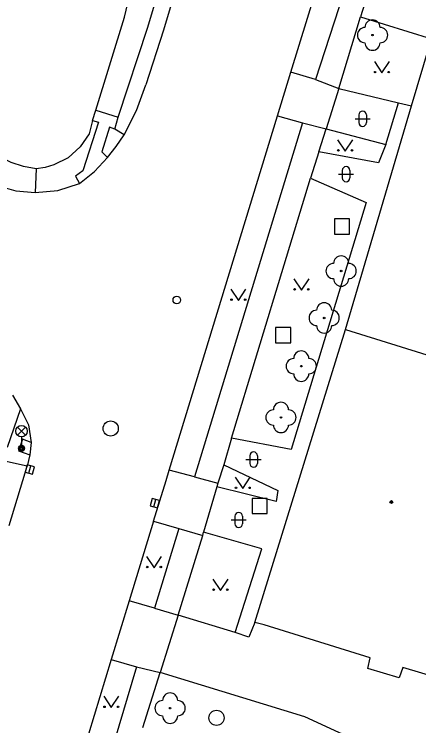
# Model space of a CAD drawing. Extents: x -600391 to -599491, y -1160176 to -1159402.
# Drawn here: x -599968.71 to -599942.03, y -1159526.48 to -1159479.59 of the extents above; entities that cross this region are included whole.
import ezdxf

# ---------------------------------------------------------------- set-up
doc = ezdxf.new("R2010")
doc.units = 0
for name, color, linetype in [('Level 10', 7, 'Continuous'), ('Level 11', 7, 'Continuous'), ('Level 22', 7, 'Continuous'), ('Level 26', 7, 'Continuous'), ('Level 27', 7, 'Continuous'), ('Level 28', 7, 'Continuous'), ('Level 33', 7, 'Continuous'), ('Level 36', 7, 'Continuous'), ('Level 39', 7, 'Continuous'), ('Level 5', 7, 'Continuous'), ('Level 7', 7, 'Continuous'), ('Level 8', 7, 'Continuous')]:
    doc.layers.add(name, color=color, linetype=linetype)

msp = doc.modelspace()

# ---------------------------------------------------------------- linework, layer by layer
at = {"layer": 'Level 10'}
for points in [[(-599956.35, -1159472.24), (-599958.87, -1159480.63), (-599960.03, -1159484.23)], [(-599950.46, -1159483.41), (-599947.81, -1159474.78)], [(-599951.34, -1159486.29), (-599950.46, -1159483.41)], [(-599960.64, -1159485.93), (-599960.03, -1159484.23)], [(-599961.47, -1159487.53), (-599960.64, -1159485.93)], [(-599958.49, -1159509.64), (-599951.34, -1159486.29)], [(-599962.57, -1159489.02), (-599961.99, -1159488.3), (-599961.47, -1159487.53)], [(-599973.05, -1159488.13), (-599972.48, -1159488.95), (-599971.78, -1159489.67), (-599970.99, -1159490.28), (-599969.85, -1159490.87), (-599968.61, -1159491.23), (-599967.33, -1159491.34)], [(-599963.42, -1159489.95), (-599962.57, -1159489.02)], [(-599964.41, -1159490.73), (-599963.42, -1159489.95)], [(-599965.83, -1159491.21), (-599964.41, -1159490.73)], [(-599967.33, -1159491.34), (-599965.83, -1159491.21)], [(-599968.82, -1159504.7), (-599968.3, -1159505.6)], [(-599968.3, -1159505.6), (-599967.78, -1159506.65)], [(-599967.78, -1159506.65), (-599967.6, -1159507.8)], [(-599967.6, -1159507.8), (-599967.69, -1159508.63)], [(-599967.69, -1159508.63), (-599967.85, -1159509.37)], [(-599969.05, -1159513.29), (-599968.141, -1159510.32), (-599967.85, -1159509.37)], [(-599959.52, -1159513), (-599958.699, -1159510.32), (-599958.49, -1159509.64)], [(-599959.52, -1159513), (-599961.14, -1159518.25)], [(-599961.14, -1159518.25), (-599962.31, -1159522.12)], [(-599962.31, -1159522.12), (-599963.81, -1159527.03)]]:
    msp.add_lwpolyline(points, dxfattribs=at)
at = {"layer": 'Level 11'}
for points in [[(-599961.85, -1159486.38), (-599959.91, -1159480.43), (-599957.38, -1159471.98), (-599956.35, -1159472.24)], [(-599947.81, -1159474.78), (-599946.21, -1159475.32), (-599946.68, -1159477.25), (-599948.85, -1159483.88)], [(-599944.45, -1159475.22), (-599945.88, -1159479.76)], [(-599963.33, -1159485.9), (-599961.44, -1159479.77), (-599960.66, -1159476.52)], [(-599948.85, -1159483.88), (-599950.46, -1159483.41)], [(-599948.85, -1159483.88), (-599947.31, -1159484.48)], [(-599947.31, -1159484.48), (-599943.37, -1159485.42)], [(-599944.21, -1159488.18), (-599943.37, -1159485.42)], [(-599943.37, -1159485.42), (-599942.5, -1159485.62)], [(-599963.54, -1159486.58), (-599963.33, -1159485.9)], [(-599963.33, -1159485.9), (-599961.85, -1159486.38)], [(-599962.07, -1159487.16), (-599961.85, -1159486.38)], [(-599951.34, -1159486.29), (-599949.71, -1159486.75)], [(-599963.54, -1159486.58), (-599963.16, -1159486.7), (-599964.18, -1159489.91), (-599964.67, -1159490.26), (-599964.41, -1159490.73)], [(-599963.54, -1159486.58), (-599963.76, -1159487.46)], [(-599949.71, -1159486.75), (-599956.83, -1159510.08)], [(-599949.71, -1159486.75), (-599948.13, -1159487.14)], [(-599963.76, -1159487.46), (-599964.36, -1159488.33), (-599965.15, -1159489.04), (-599966.09, -1159489.52), (-599966.67, -1159489.69), (-599967.27, -1159489.77)], [(-599962.07, -1159487.16), (-599962.43, -1159487.02), (-599962.94, -1159488.65), (-599962.57, -1159489.02)], [(-599961.47, -1159487.53), (-599962.07, -1159487.16)], [(-599948.13, -1159487.14), (-599944.21, -1159488.18)], [(-599967.27, -1159489.77), (-599968.11, -1159489.62), (-599968.92, -1159489.36), (-599969.94, -1159488.86), (-599970.86, -1159488.2)], [(-599944.21, -1159488.18), (-599944.69, -1159489.38), (-599948.62, -1159488.66)], [(-599967.27, -1159489.77), (-599967.33, -1159491.34)], [(-599949.18, -1159490.39), (-599945.5, -1159491.99), (-599950.44, -1159508.28), (-599954.39, -1159507.53)], [(-599968.3, -1159505.6), (-599969.18, -1159508.15), (-599969.87, -1159507.88)], [(-599967.6, -1159507.8), (-599968.17, -1159507.6), (-599968.44, -1159508.37), (-599967.69, -1159508.63)], [(-599967.85, -1159509.37), (-599970.17, -1159508.86)], [(-599954.89, -1159509.28), (-599951.33, -1159510.97), (-599951.43, -1159511.7), (-599955.36, -1159510.73)], [(-599956.83, -1159510.08), (-599958.49, -1159509.64)], [(-599956.83, -1159510.08), (-599955.28, -1159510.49)], [(-599959.52, -1159513), (-599957.85, -1159513.48)], [(-599957.85, -1159513.48), (-599959.46, -1159518.74)], [(-599957.85, -1159513.48), (-599956.28, -1159513.93)], [(-599954.14, -1159520.34), (-599952.39, -1159514.81), (-599956.22, -1159513.73)], [(-599959.46, -1159518.74), (-599961.14, -1159518.25)], [(-599959.46, -1159518.74), (-599957.9, -1159519.2)], [(-599954.14, -1159520.34), (-599957.9, -1159519.2)], [(-599952.85, -1159519.68), (-599953.24, -1159520.64), (-599954.14, -1159520.34)], [(-599962.31, -1159522.12), (-599960.64, -1159522.59)], [(-599960.64, -1159522.59), (-599962.13, -1159527.53)], [(-599960.64, -1159522.59), (-599959.09, -1159522.98)], [(-599938.9, -1159533.06), (-599945.07, -1159527.95), (-599949.55, -1159525.9), (-599959.09, -1159522.98)]]:
    msp.add_lwpolyline(points, dxfattribs=at)
at = {"layer": 'Level 22'}
for centre in [(-599945.08, -1159480.96), (-599947.15, -1159496.51), (-599948.27, -1159499.6), (-599949.78, -1159502.78), (-599951.12, -1159506.16), (-599958.43, -1159525.32)]:
    msp.add_circle(centre, 0.05, dxfattribs=at)
for centre, start, end in [((-599945.08, -1159480.46), 0, 180), ((-599945.58, -1159480.96), 90, 270), ((-599944.58, -1159480.96), 270, 90), ((-599945.08, -1159481.46), 180, 0), ((-599947.15, -1159496.01), 0, 180), ((-599947.65, -1159496.51), 90, 270), ((-599946.65, -1159496.51), 270, 90), ((-599947.15, -1159497.01), 180, 0), ((-599948.27, -1159499.1), 0, 180), ((-599948.77, -1159499.6), 90, 270), ((-599947.77, -1159499.6), 270, 90), ((-599948.27, -1159500.1), 180, 0), ((-599949.78, -1159502.28), 0, 180), ((-599950.28, -1159502.78), 90, 270), ((-599949.28, -1159502.78), 270, 90), ((-599949.78, -1159503.28), 180, 0), ((-599951.12, -1159505.66), 0, 180), ((-599951.62, -1159506.16), 90, 270), ((-599950.62, -1159506.16), 270, 90), ((-599951.12, -1159506.66), 180, 0), ((-599958.43, -1159524.82), 0, 180), ((-599958.93, -1159525.32), 90, 270), ((-599957.93, -1159525.32), 270, 90), ((-599958.43, -1159525.82), 180, 0)]:
    msp.add_arc(centre, 0.5, start, end, dxfattribs=at)
at = {"layer": 'Level 26'}
for points in [[(-599947.59, -1159494.07), (-599946.59, -1159494.07), (-599946.59, -1159493.07), (-599947.59, -1159493.07)], [(-599951.47, -1159501.24), (-599950.47, -1159501.24), (-599950.47, -1159500.24), (-599951.47, -1159500.24)], [(-599953.02, -1159512.5), (-599952.02, -1159512.5), (-599952.02, -1159511.5), (-599953.02, -1159511.5)]]:
    msp.add_lwpolyline(points, close=True, dxfattribs=at)
at = {"layer": 'Level 27'}
for p, q in [((-599967.744, -1159509.832), (-599967.616, -1159509.348)), ((-599959.509, -1159512.05), (-599959.371, -1159511.57))]:
    msp.add_line(p, q, dxfattribs=at)
for points in [[(-599967.502, -1159509.895), (-599967.375, -1159509.412), (-599967.858, -1159509.285), (-599967.985, -1159509.768)], [(-599959.269, -1159512.12), (-599959.13, -1159511.639), (-599959.611, -1159511.5), (-599959.75, -1159511.981)]]:
    msp.add_lwpolyline(points, close=True, dxfattribs=at)
for centre in [(-599962.35, -1159506.89), (-599955.37, -1159525.96)]:
    msp.add_circle(centre, 0.5, dxfattribs=at)
at = {"layer": 'Level 28'}
msp.add_circle((-599957.99, -1159498.42), 0.25, dxfattribs=at)
at = {"layer": 'Level 33'}
for p, q in [((-599968.495, -1159507.33), (-599967.965, -1159506.8)), ((-599968.495, -1159506.8), (-599967.965, -1159507.33)), ((-599968.23, -1159507.44), (-599968.23, -1159508.19))]:
    msp.add_line(p, q, dxfattribs=at)
for centre, radius in [((-599968.23, -1159507.065), 0.375), ((-599968.23, -1159508.19), 0.2), ((-599968.23, -1159508.19), 0.145), ((-599968.23, -1159508.19), 0.0876)]:
    msp.add_circle(centre, radius, dxfattribs=at)
at = {"layer": 'Level 36'}
for p, q in [((-599946.236, -1159486.476), (-599945.236, -1159486.476)), ((-599945.986, -1159486.226), (-599945.986, -1159486.726)), ((-599945.486, -1159486.226), (-599945.486, -1159486.726)), ((-599947.326, -1159490.126), (-599946.326, -1159490.126)), ((-599947.076, -1159489.876), (-599947.076, -1159490.376)), ((-599946.576, -1159489.876), (-599946.576, -1159490.376)), ((-599953.426, -1159508.936), (-599952.426, -1159508.936)), ((-599953.176, -1159508.686), (-599953.176, -1159509.186)), ((-599952.676, -1159508.686), (-599952.676, -1159509.186)), ((-599954.156, -1159512.666), (-599954.156, -1159513.166)), ((-599953.656, -1159512.666), (-599953.656, -1159513.166)), ((-599954.406, -1159512.916), (-599953.406, -1159512.916))]:
    msp.add_line(p, q, dxfattribs=at)
for points in [[(-599944.96, -1159482.7), (-599944.46, -1159483.45), (-599943.96, -1159482.7)], [(-599947.38, -1159487.86), (-599946.88, -1159488.61), (-599946.38, -1159487.86)], [(-599950.27, -1159497.02), (-599949.77, -1159497.77), (-599949.27, -1159497.02)], [(-599954.43, -1159497.7), (-599953.93, -1159498.45), (-599953.43, -1159497.7)], [(-599954.14, -1159510.1), (-599953.64, -1159510.85), (-599953.14, -1159510.1)], [(-599959.99, -1159515.32), (-599959.49, -1159516.07), (-599958.99, -1159515.32)], [(-599955.61, -1159516.81), (-599955.11, -1159517.56), (-599954.61, -1159516.81)], [(-599962.81, -1159524.53), (-599962.31, -1159525.28), (-599961.81, -1159524.53)]]:
    msp.add_lwpolyline(points, dxfattribs=at)
for centre in [(-599944.91, -1159483.4), (-599944.011, -1159483.4), (-599947.33, -1159488.56), (-599946.431, -1159488.56), (-599950.22, -1159497.72), (-599949.321, -1159497.72), (-599954.38, -1159498.4), (-599953.481, -1159498.4), (-599954.09, -1159510.8), (-599953.191, -1159510.8), (-599959.94, -1159516.02), (-599959.041, -1159516.02), (-599955.56, -1159517.51), (-599954.661, -1159517.51), (-599962.76, -1159525.23), (-599961.861, -1159525.23)]:
    msp.add_circle(centre, 0.05, dxfattribs=at)
for centre, start, end in [((-599945.736, -1159486.226), 0, 180), ((-599945.736, -1159486.726), 180, 0), ((-599946.826, -1159489.876), 0, 180), ((-599946.826, -1159490.376), 180, 0), ((-599952.926, -1159508.686), 0, 180), ((-599952.926, -1159509.186), 180, 0), ((-599953.906, -1159512.666), 0, 180), ((-599953.906, -1159513.166), 180, 0)]:
    msp.add_arc(centre, 0.25, start, end, dxfattribs=at)
at = {"layer": 'Level 39'}
for radius in [0.09, 0.0398]:
    msp.add_circle((-599943.84, -1159511.73), radius, dxfattribs=at)
at = {"layer": 'Level 5'}
for points in [[(-599942.5, -1159485.62), (-599941.33, -1159481.65)], [(-599946.86, -1159500.37), (-599942.5, -1159485.62)], [(-599952.85, -1159519.68), (-599946.86, -1159500.37)], [(-599946.86, -1159500.37), (-599934.87, -1159504.09)], [(-599952.22, -1159519.83), (-599952.85, -1159519.68)], [(-599945.23, -1159522.01), (-599952.22, -1159519.83)], [(-599945.39, -1159522.7), (-599945.23, -1159522.01)], [(-599943.09, -1159522.63), (-599943.32, -1159523.32)], [(-599940.79, -1159523.33), (-599943.09, -1159522.63)], [(-599943.32, -1159523.32), (-599945.39, -1159522.7)]]:
    msp.add_lwpolyline(points, dxfattribs=at)
at = {"layer": 'Level 7'}
for points in [[(-599947.31, -1159484.48), (-599945.88, -1159479.76)], [(-599945.88, -1159479.76), (-599941.19, -1159481.21)], [(-599948.62, -1159488.66), (-599948.13, -1159487.14)], [(-599954.39, -1159507.53), (-599949.18, -1159490.39)], [(-599954.89, -1159509.28), (-599955.28, -1159510.49)], [(-599955.28, -1159510.49), (-599955.36, -1159510.73)], [(-599956.28, -1159513.93), (-599956.22, -1159513.73)], [(-599957.9, -1159519.2), (-599956.28, -1159513.93)], [(-599960.24, -1159526.59), (-599959.09, -1159522.98)]]:
    msp.add_lwpolyline(points, dxfattribs=at)
at = {"layer": 'Level 8'}
for points in [[(-599947.31, -1159484.48), (-599948.13, -1159487.14)], [(-599948.62, -1159488.66), (-599949.18, -1159490.39)], [(-599954.39, -1159507.53), (-599954.89, -1159509.28)], [(-599955.36, -1159510.73), (-599956.22, -1159513.73)], [(-599957.9, -1159519.2), (-599959.09, -1159522.98)]]:
    msp.add_lwpolyline(points, dxfattribs=at)

doc.saveas('drawing.dxf')
